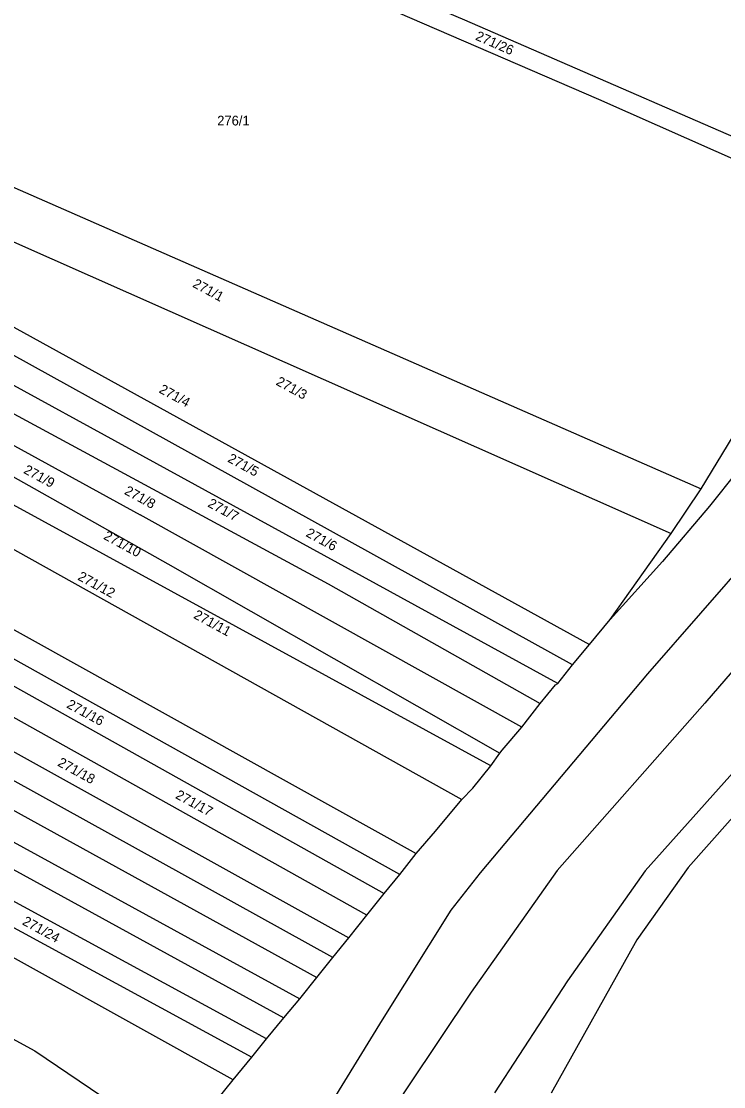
# Model space of a CAD drawing. Extents: x -581999 to -572728, y -1219553 to -1212032.
# Drawn here: x -576841 to -576696.1, y -1215188.7 to -1214969 of the extents above; entities that cross this region are included whole.
import ezdxf

# ---------------------------------------------------------------- set-up
doc = ezdxf.new("R2010")
doc.units = 0
doc.layers.add('Vrstva 1', color=7, linetype='Continuous')
doc.layers.add('Vrstva 2', color=7, linetype='Continuous')

msp = doc.modelspace()

# ---------------------------------------------------------------- linework, layer by layer
at = {"layer": 'Vrstva 1'}
for p, q in [((-576927.202, -1214985.441), (-576723.763, -1215097.515)), ((-576941.019, -1215002.496), (-576816.509, -1215070.754)), ((-576744.155, -1215122.516), (-576742.265, -1215119.945)), ((-576742.265, -1215119.945), (-576741.804, -1215119.303)), ((-576747.88, -1215127.127), (-576744.155, -1215122.516)), ((-576909.456, -1215142.434), (-576838.193, -1215181.354)), ((-576838.193, -1215181.354), (-576811.167, -1215199.562))]:
    msp.add_line(p, q, dxfattribs=at)
for points in [[(-576666.812, -1215009.494), (-576721.865, -1214985.095), (-576796.846, -1214952.656), (-576875.331, -1214918.224)], [(-576866.054, -1214918.201), (-576823.412, -1214937.275), (-576749.605, -1214968.632), (-576674.033, -1215001.536)], [(-576904.041, -1214976.283), (-576700.755, -1215065.422)], [(-576922.369, -1214979.069), (-576706.929, -1215074.601)], [(-576727.318, -1215101.721), (-576930.262, -1214989.319)], [(-576730.315, -1215105.589), (-576933.981, -1214993.999)], [(-576937.72, -1214998.471), (-576777.688, -1215085), (-576733.996, -1215109.712)], [(-576943.926, -1215005.822), (-576810.759, -1215080.873), (-576742.265, -1215119.945)], [(-576700.755, -1215065.422), (-576666.812, -1215009.494)], [(-576744.155, -1215122.516), (-576882.784, -1215046.858), (-576947.347, -1215010.624)], [(-576952.466, -1215016.554), (-576750.101, -1215129.508)], [(-576961.916, -1215028.081), (-576759.552, -1215140.611)], [(-576762.938, -1215144.986), (-576965.276, -1215032.054)], [(-576968.315, -1215035.725), (-576766.147, -1215148.855)], [(-576769.704, -1215153.313), (-576971.95, -1215040.195)], [(-576976.269, -1215045.389), (-576773.435, -1215158.025)], [(-576681.933, -1215047.533), (-576699.047, -1215068.995), (-576708.757, -1215080.384)], [(-576776.707, -1215162.095), (-576979.721, -1215049.684)], [(-576983.132, -1215054.246), (-576780.005, -1215166.216)], [(-576672.862, -1215056.904), (-576689.977, -1215078.518), (-576711.817, -1215103.568)], [(-576655.918, -1215058.386), (-576674.837, -1215080.443), (-576700.014, -1215109.592)], [(-576987.112, -1215059.136), (-576783.561, -1215170.591)], [(-576989.982, -1215063.119), (-576786.857, -1215174.544)], [(-576706.929, -1215074.601), (-576700.755, -1215065.422)], [(-576790.412, -1215178.833), (-576993.902, -1215068.237)], [(-576996.86, -1215072.013), (-576793.448, -1215182.619)], [(-576737.73, -1215114.593), (-576816.509, -1215070.754)], [(-576719.513, -1215092.385), (-576706.929, -1215074.601)], [(-576708.757, -1215080.384), (-576719.513, -1215092.385)], [(-576797.265, -1215187.328), (-576900.657, -1215129.914), (-576902.431, -1215128.888), (-576915.034, -1215122.044), (-576975.319, -1215089.175)], [(-576723.763, -1215097.515), (-576719.513, -1215092.385)], [(-576727.318, -1215101.721), (-576723.763, -1215097.515)], [(-576730.315, -1215105.589), (-576727.318, -1215101.721)], [(-576711.817, -1215103.568), (-576746.358, -1215144.64)], [(-576733.996, -1215109.712), (-576730.787, -1215105.843), (-576730.315, -1215105.589)], [(-576679.737, -1215107.732), (-576712.28, -1215144.232)], [(-576672.544, -1215108.691), (-576703.42, -1215143.521)], [(-576737.73, -1215114.593), (-576733.996, -1215109.712)], [(-576700.014, -1215109.592), (-576730.441, -1215144.124)], [(-576741.804, -1215119.303), (-576737.73, -1215114.593)], [(-576750.101, -1215129.508), (-576747.88, -1215127.127)], [(-576755.564, -1215135.985), (-576750.101, -1215129.508)], [(-576759.552, -1215140.611), (-576755.564, -1215135.985)], [(-576762.938, -1215144.986), (-576759.552, -1215140.611)], [(-576746.358, -1215144.64), (-576752.384, -1215152.284), (-576766.543, -1215174.934), (-576776.746, -1215191.504)], [(-576730.441, -1215144.124), (-576748.179, -1215169.243), (-576761.107, -1215188.542)], [(-576712.28, -1215144.232), (-576728.345, -1215166.918), (-576743.408, -1215190.015)], [(-576703.42, -1215143.521), (-576714.012, -1215158.459), (-576731.702, -1215190.082)], [(-576766.147, -1215148.855), (-576762.938, -1215144.986)], [(-576769.704, -1215153.313), (-576766.147, -1215148.855)], [(-576773.435, -1215158.025), (-576769.704, -1215153.313)], [(-576776.707, -1215162.095), (-576773.435, -1215158.025)], [(-576780.005, -1215166.216), (-576776.707, -1215162.095)], [(-576783.561, -1215170.591), (-576780.005, -1215166.216)], [(-576786.857, -1215174.544), (-576783.561, -1215170.591)], [(-576790.412, -1215178.833), (-576786.857, -1215174.544)], [(-576793.448, -1215182.619), (-576790.412, -1215178.833)], [(-576797.265, -1215187.328), (-576793.448, -1215182.619)], [(-576806.783, -1215199.071), (-576797.265, -1215187.328)], [(-576761.107, -1215188.542), (-576792.46, -1215236.067)]]:
    msp.add_lwpolyline(points, dxfattribs=at)

# ---------------------------------------------------------------- texts
at = {"layer": 'Vrstva 2'}
for s, rotation, p in [('271/26', 336.38283, (-576747.466, -1214972.697)), ('271/1', 331.41438, (-576805.813, -1215023.656)), ('271/3', 331.41438, (-576788.619, -1215043.854)), ('271/4', 331.41438, (-576812.755, -1215045.446)), ('271/5', 331.41438, (-576798.591, -1215059.725)), ('271/9', 331.41438, (-576840.687, -1215062.062)), ('271/8', 331.41438, (-576819.892, -1215066.394)), ('271/7', 331.41438, (-576802.704, -1215068.983)), ('271/10', 331.41438, (-576824.19, -1215075.662)), ('271/6', 331.41438, (-576782.454, -1215075.097)), ('271/12', 331.41438, (-576829.523, -1215084.065)), ('271/11', 331.41438, (-576805.623, -1215091.98)), ('271/16', 331.41438, (-576831.804, -1215110.443)), ('271/18', 331.41438, (-576833.67, -1215122.445)), ('271/17', 331.41438, (-576809.366, -1215129.127)), ('271/24', 331.41438, (-576840.948, -1215155.189))]:
    msp.add_text(s, height=2, rotation=rotation, dxfattribs=at).set_placement(p)
msp.add_text('276/1', height=2, dxfattribs=at).set_placement((-576800.585, -1214990.436))

doc.saveas('drawing.dxf')
